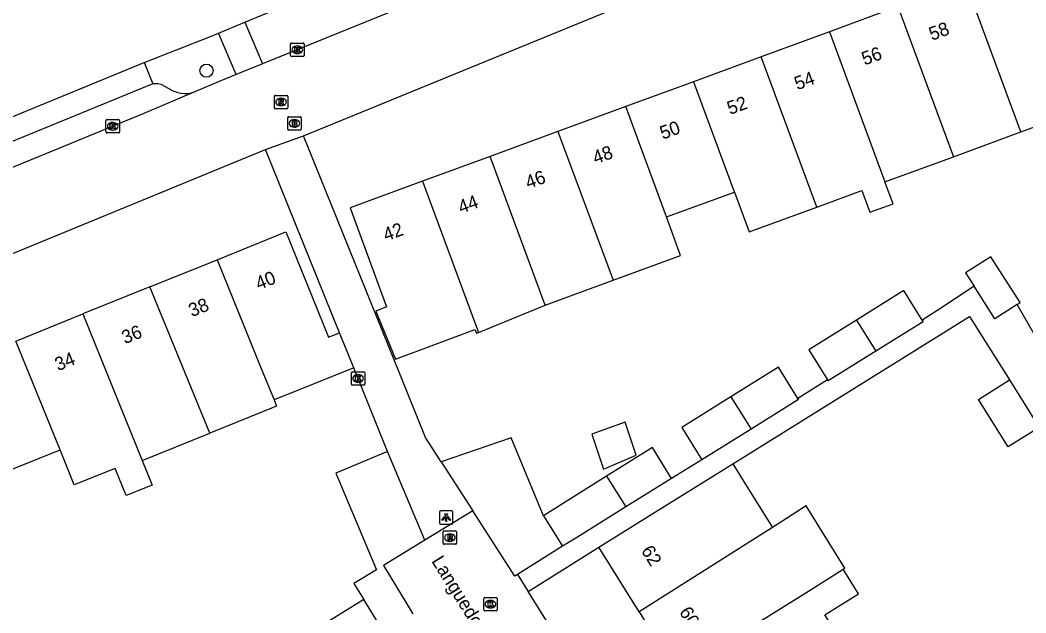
# Model space of a CAD drawing. Extents: x 157767 to 159171, y 387842 to 389425.
# Drawn here: x 158406.4 to 158481.6, y 388283.9 to 388328.1 of the extents above; entities that cross this region are included whole.
import ezdxf

# ---------------------------------------------------------------- set-up
doc = ezdxf.new("R2010")
doc.units = 0
for name, color, linetype in [('IMGEO_Boom', 7, 'Continuous'), ('IMGEO_Brandkraan', 7, 'Continuous'), ('IMGEO_Kolk', 7, 'Continuous'), ('IMGEO_Lichtpunt', 7, 'Continuous'), ('IMGEO_Muur', 7, 'Continuous'), ('IMGEO_Openbare_ruimte_label', 7, 'Continuous'), ('IMGEO_Pand', 7, 'Continuous'), ('IMGEO_Pand_nummerreeks', 7, 'Continuous'), ('IMGEO_Parkeervlak_open', 7, 'Continuous'), ('IMGEO_Rijbaan_lokaal_gesloten', 7, 'Continuous'), ('IMGEO_Rijbaan_lokaal_open', 7, 'Continuous'), ('IMGEO_Rioolput', 7, 'Continuous'), ('IMGEO_Voetpad_open', 7, 'Continuous')]:
    doc.layers.add(name, color=color, linetype=linetype)

msp = doc.modelspace()

# ---------------------------------------------------------------- linework, layer by layer
at = {"layer": 'IMGEO_Boom'}
msp.add_circle((158420.291, 388324.361), 0.489, dxfattribs=at)
at = {"layer": 'IMGEO_Brandkraan'}
for p, q in [((158426.361, 388319.996), (158426.361, 388320.848)), ((158426.436, 388320.922), (158427.288, 388320.922)), ((158426.849, 388320.702), (158426.874, 388320.702)), ((158427.362, 388320.848), (158427.362, 388319.996)), ((158427.288, 388319.922), (158426.436, 388319.922)), ((158426.872, 388320.142), (158426.847, 388320.142))]:
    msp.add_line(p, q, dxfattribs=at)
for points in [[(158426.361, 388319.996), (158426.361, 388320.848)], [(158426.436, 388320.922), (158427.288, 388320.922)], [(158426.709, 388320.622), (158426.709, 388320.222), (158426.922, 388320.222)], [(158426.94, 388320.622), (158426.709, 388320.622)], [(158426.888, 388320.541), (158426.834, 388320.541), (158426.834, 388320.465)], [(158426.834, 388320.465), (158426.887, 388320.465)], [(158426.896, 388320.389), (158426.834, 388320.389), (158426.834, 388320.308)], [(158427.362, 388320.848), (158427.362, 388319.996)], [(158427.288, 388319.922), (158426.436, 388319.922)], [(158426.834, 388320.308), (158426.896, 388320.308)]]:
    msp.add_lwpolyline(points, dxfattribs=at)
for centre, radius, start, end in [((158426.438, 388320.846), 0.0765, 91.55205, 178.44795), ((158426.438, 388320.846), 0.0765, 91.55205, 178.44795), ((158426.889, 388320.503), 0.0379, 267.82845, 90.93552), ((158426.897, 388320.348), 0.0404, 269.87594, 90.50774), ((158426.944, 388320.477), 0.145, 59.4692, 91.53667), ((158426.969, 388320.524), 0.0922, 285.51372, 58.15012), ((158426.974, 388320.332), 0.105, 301.31148, 78.98903), ((158427.286, 388320.846), 0.0765, 1.55205, 88.44795), ((158427.286, 388320.846), 0.0765, 1.55205, 88.44795), ((158426.438, 388319.998), 0.0765, 181.55205, 268.44795), ((158426.438, 388319.998), 0.0765, 181.55205, 268.44795), ((158426.928, 388320.473), 0.251, 268.66757, 293.53466), ((158427.286, 388319.998), 0.0765, 271.55205, 358.44795), ((158427.286, 388319.998), 0.0765, 271.55205, 358.44795)]:
    msp.add_arc(centre, radius, start, end, dxfattribs=at)
for centre, major_axis, ratio, start_param, end_param in [((158426.848, 388320.422), (-0.387, 0.002), 0.722429, 4.712389, 7.853982), ((158426.873, 388320.422), (-0.39, 0.002), 0.717154, 1.570796, 4.712389)]:
    msp.add_ellipse(centre, major_axis=major_axis, ratio=ratio, start_param=start_param, end_param=end_param, dxfattribs=at)
at = {"layer": 'IMGEO_Kolk'}
for p, q in [((158426.656, 388326.425), (158427.508, 388326.425)), ((158426.581, 388325.499), (158426.581, 388326.351)), ((158427.069, 388326.205), (158427.094, 388326.205)), ((158427.582, 388326.351), (158427.582, 388325.499)), ((158427.508, 388325.425), (158426.656, 388325.425)), ((158427.092, 388325.645), (158427.067, 388325.645)), ((158412.776, 388319.78), (158412.776, 388320.632)), ((158412.851, 388320.706), (158413.703, 388320.706)), ((158413.264, 388320.486), (158413.289, 388320.486)), ((158413.777, 388320.632), (158413.777, 388319.78)), ((158413.703, 388319.706), (158412.851, 388319.706)), ((158413.287, 388319.926), (158413.262, 388319.926)), ((158431.123, 388300.943), (158431.123, 388301.795)), ((158431.198, 388301.869), (158432.05, 388301.869)), ((158431.611, 388301.649), (158431.636, 388301.649)), ((158432.124, 388301.795), (158432.124, 388300.943)), ((158432.05, 388300.869), (158431.198, 388300.869)), ((158431.634, 388301.089), (158431.609, 388301.089)), ((158441.025, 388284.072), (158441.025, 388284.924)), ((158441.1, 388284.998), (158441.952, 388284.998)), ((158441.513, 388284.778), (158441.538, 388284.778)), ((158442.026, 388284.924), (158442.026, 388284.072)), ((158441.952, 388283.998), (158441.1, 388283.998)), ((158441.536, 388284.218), (158441.511, 388284.218))]:
    msp.add_line(p, q, dxfattribs=at)
for points in [[(158426.656, 388326.425), (158427.508, 388326.425)], [(158426.581, 388325.499), (158426.581, 388326.351)], [(158426.902, 388326.125), (158427.025, 388326.125), (158427.025, 388325.974), (158427.155, 388326.125), (158427.319, 388326.125), (158427.173, 388325.974), (158427.326, 388325.725), (158427.174, 388325.725), (158427.089, 388325.889), (158427.025, 388325.822), (158427.025, 388325.725), (158426.902, 388325.725), (158426.902, 388326.125)], [(158427.582, 388326.351), (158427.582, 388325.499)], [(158427.508, 388325.425), (158426.656, 388325.425)], [(158412.776, 388319.78), (158412.776, 388320.632)], [(158412.851, 388320.706), (158413.703, 388320.706)], [(158413.097, 388320.406), (158413.22, 388320.406), (158413.22, 388320.255), (158413.35, 388320.406), (158413.514, 388320.406), (158413.368, 388320.255), (158413.521, 388320.006), (158413.369, 388320.006), (158413.284, 388320.17), (158413.22, 388320.103), (158413.22, 388320.006), (158413.097, 388320.006), (158413.097, 388320.406)], [(158413.777, 388320.632), (158413.777, 388319.78)], [(158413.703, 388319.706), (158412.851, 388319.706)], [(158431.123, 388300.943), (158431.123, 388301.795)], [(158431.198, 388301.869), (158432.05, 388301.869)], [(158432.124, 388301.795), (158432.124, 388300.943)], [(158432.05, 388300.869), (158431.198, 388300.869)], [(158431.444, 388301.569), (158431.567, 388301.569), (158431.567, 388301.418), (158431.697, 388301.569), (158431.861, 388301.569), (158431.715, 388301.418), (158431.868, 388301.169), (158431.716, 388301.169), (158431.631, 388301.333), (158431.567, 388301.266), (158431.567, 388301.169), (158431.444, 388301.169), (158431.444, 388301.569)], [(158441.025, 388284.072), (158441.025, 388284.924)], [(158441.1, 388284.998), (158441.952, 388284.998)], [(158441.346, 388284.698), (158441.469, 388284.698), (158441.469, 388284.547), (158441.599, 388284.698), (158441.763, 388284.698), (158441.617, 388284.547), (158441.77, 388284.298), (158441.618, 388284.298), (158441.533, 388284.462), (158441.469, 388284.395), (158441.469, 388284.298), (158441.346, 388284.298), (158441.346, 388284.698)], [(158442.026, 388284.924), (158442.026, 388284.072)], [(158441.952, 388283.998), (158441.1, 388283.998)]]:
    msp.add_lwpolyline(points, dxfattribs=at)
for centre, start, end in [((158426.658, 388326.349), 91.55205, 178.44795), ((158426.658, 388326.349), 91.55205, 178.44795), ((158427.506, 388326.349), 1.55205, 88.44795), ((158427.506, 388326.349), 1.55205, 88.44795), ((158426.658, 388325.501), 181.55205, 268.44795), ((158426.658, 388325.501), 181.55205, 268.44795), ((158427.506, 388325.501), 271.55205, 358.44795), ((158427.506, 388325.501), 271.55205, 358.44795), ((158412.853, 388320.63), 91.55205, 178.44795), ((158412.853, 388320.63), 91.55205, 178.44795), ((158413.701, 388320.63), 1.55205, 88.44795), ((158413.701, 388320.63), 1.55205, 88.44795), ((158412.853, 388319.782), 181.55205, 268.44795), ((158412.853, 388319.782), 181.55205, 268.44795), ((158413.701, 388319.782), 271.55205, 358.44795), ((158413.701, 388319.782), 271.55205, 358.44795), ((158431.2, 388301.793), 91.55205, 178.44795), ((158431.2, 388301.793), 91.55205, 178.44795), ((158432.048, 388301.793), 1.55205, 88.44795), ((158432.048, 388301.793), 1.55205, 88.44795), ((158431.2, 388300.945), 181.55205, 268.44795), ((158431.2, 388300.945), 181.55205, 268.44795), ((158432.048, 388300.945), 271.55205, 358.44795), ((158432.048, 388300.945), 271.55205, 358.44795), ((158441.102, 388284.922), 91.55205, 178.44795), ((158441.102, 388284.922), 91.55205, 178.44795), ((158441.95, 388284.922), 1.55205, 88.44795), ((158441.95, 388284.922), 1.55205, 88.44795), ((158441.102, 388284.074), 181.55205, 268.44795), ((158441.102, 388284.074), 181.55205, 268.44795), ((158441.95, 388284.074), 271.55205, 358.44795), ((158441.95, 388284.074), 271.55205, 358.44795)]:
    msp.add_arc(centre, 0.0765, start, end, dxfattribs=at)
for centre, major_axis, ratio, start_param, end_param in [((158427.068, 388325.925), (-0.387, 0.002), 0.722429, 4.712389, 7.853982), ((158427.093, 388325.925), (-0.39, 0.002), 0.717154, 1.570796, 4.712389), ((158413.263, 388320.206), (-0.387, 0.002), 0.722429, 4.712389, 7.853982), ((158413.288, 388320.206), (-0.39, 0.002), 0.717154, 1.570796, 4.712389), ((158431.61, 388301.369), (-0.387, 0.002), 0.722429, 4.712389, 7.853982), ((158431.635, 388301.369), (-0.39, 0.002), 0.717154, 1.570796, 4.712389), ((158441.512, 388284.498), (-0.387, 0.002), 0.722429, 4.712389, 7.853982), ((158441.537, 388284.498), (-0.39, 0.002), 0.717154, 1.570796, 4.712389)]:
    msp.add_ellipse(centre, major_axis=major_axis, ratio=ratio, start_param=start_param, end_param=end_param, dxfattribs=at)
at = {"layer": 'IMGEO_Lichtpunt'}
for p, q in [((158437.714, 388291.388), (158437.714, 388290.581)), ((158437.714, 388291.388), (158437.714, 388290.581)), ((158438.616, 388291.483), (158437.808, 388291.483)), ((158438.616, 388291.483), (158437.808, 388291.483)), ((158438.71, 388290.581), (158438.71, 388291.388)), ((158438.71, 388290.581), (158438.71, 388291.388)), ((158437.808, 388290.487), (158438.616, 388290.487)), ((158437.808, 388290.487), (158438.616, 388290.487))]:
    msp.add_line(p, q, dxfattribs=at)
for points in [[(158438.088, 388291.052), (158438.127, 388291.024), (158437.939, 388290.762), (158437.901, 388290.789), (158438.088, 388291.052)], [(158438.19, 388291.004), (158438.237, 388291.004), (158438.237, 388290.682), (158438.19, 388290.682), (158438.19, 388291.004)], [(158438.3, 388291.024), (158438.338, 388291.051), (158438.525, 388290.789), (158438.486, 388290.761), (158438.3, 388291.024)]]:
    msp.add_lwpolyline(points, dxfattribs=at)
msp.add_circle((158438.213, 388291.186), 0.0994, dxfattribs=at)
for centre, start, end in [((158437.808, 388291.388), 90, 180), ((158437.808, 388291.388), 90, 180), ((158438.616, 388291.388), 0, 90), ((158438.616, 388291.388), 0, 90), ((158437.808, 388290.581), 180, 270), ((158437.808, 388290.581), 180, 270), ((158438.616, 388290.581), 270, 0), ((158438.616, 388290.581), 270, 360)]:
    msp.add_arc(centre, 0.0946, start, end, dxfattribs=at)
at = {"layer": 'IMGEO_Muur'}
for points in [[(158437.844, 388295.136), (158436.677, 388296.945), (158434.321, 388302.758)], [(158433.83, 388295.909), (158431.3, 388302.166)]]:
    msp.add_lwpolyline(points, dxfattribs=at)
at = {"layer": 'IMGEO_Pand'}
for points in [[(158481.184, 388319.781), (158477.051, 388331.009)], [(158471.999, 388329.154), (158466.865, 388327.268)], [(158471.999, 388329.154), (158476.158, 388317.935)], [(158466.865, 388327.268), (158461.771, 388325.397)], [(158466.865, 388327.268), (158471.024, 388316.049)], [(158461.771, 388325.397), (158456.705, 388323.537)], [(158465.92, 388314.174), (158461.771, 388325.397)], [(158456.705, 388323.537), (158451.642, 388321.677)], [(158456.705, 388323.537), (158459.73, 388315.39), (158459.764, 388315.295)], [(158451.642, 388321.677), (158446.574, 388319.816)], [(158454.689, 388313.431), (158451.642, 388321.677)], [(158481.184, 388319.781), (158486.263, 388321.646)], [(158446.574, 388319.816), (158441.513, 388317.957)], [(158446.574, 388319.816), (158450.703, 388308.704)], [(158476.158, 388317.935), (158481.184, 388319.781)], [(158441.513, 388317.957), (158436.45, 388316.098)], [(158445.617, 388306.836), (158441.513, 388317.957)], [(158471.024, 388316.049), (158476.158, 388317.935)], [(158436.45, 388316.098), (158431.041, 388314.111), (158433.761, 388306.705), (158432.943, 388306.381), (158434.42, 388302.795), (158440.368, 388305.019), (158440.482, 388304.754), (158440.621, 388304.811)], [(158436.45, 388316.098), (158440.621, 388304.811)], [(158465.92, 388314.174), (158469.301, 388315.416), (158469.905, 388313.785), (158471.627, 388314.423), (158471.024, 388316.049)], [(158454.689, 388313.431), (158459.764, 388315.295)], [(158459.764, 388315.295), (158460.858, 388312.315), (158465.92, 388314.174)], [(158450.703, 388308.704), (158455.745, 388310.556), (158454.689, 388313.431)], [(158421.084, 388310.237), (158426.231, 388312.313), (158429.408, 388304.44), (158430.243, 388304.78)], [(158416.061, 388308.21), (158421.084, 388310.237)], [(158421.084, 388310.237), (158424.39, 388302.11), (158425.347, 388299.764)], [(158480.913, 388306.903), (158481.128, 388307.041), (158478.936, 388310.46), (158477.052, 388309.252), (158477.683, 388308.267)], [(158445.617, 388306.836), (158450.703, 388308.704)], [(158416.061, 388308.21), (158411.037, 388306.184)], [(158420.528, 388297.269), (158416.061, 388308.21)], [(158473.799, 388305.727), (158472.43, 388307.927), (158468.896, 388305.728)], [(158480.913, 388306.903), (158479.244, 388305.832), (158477.683, 388308.267)], [(158406.031, 388304.164), (158411.037, 388306.184)], [(158411.037, 388306.184), (158415.487, 388295.235)], [(158440.621, 388304.811), (158445.617, 388306.836)], [(158468.896, 388305.728), (158465.337, 388303.514), (158466.737, 388301.264)], [(158468.896, 388305.728), (158470.345, 388303.409)], [(158473.799, 388305.727), (158473.875, 388305.605), (158470.345, 388303.409)], [(158431.3, 388302.166), (158430.243, 388304.78)], [(158409.346, 388296.035), (158406.031, 388304.164)], [(158470.345, 388303.409), (158466.782, 388301.192), (158466.737, 388301.264)], [(158431.3, 388302.166), (158425.347, 388299.764)], [(158464.518, 388299.862), (158463.061, 388302.202), (158459.505, 388299.99)], [(158482.551, 388297.714), (158480.229, 388296.262), (158478.012, 388299.805), (158480.333, 388301.257)], [(158480.333, 388301.257), (158482.551, 388297.714)], [(158425.347, 388299.764), (158425.522, 388299.284), (158420.528, 388297.269)], [(158459.505, 388299.99), (158455.835, 388297.706), (158457.335, 388295.296)], [(158459.505, 388299.99), (158461.009, 388297.582)], [(158464.518, 388299.862), (158464.561, 388299.792), (158461.009, 388297.582)], [(158452.419, 388295.641), (158451.594, 388298.097), (158449.107, 388297.203), (158449.988, 388294.577), (158452.419, 388295.641)], [(158415.487, 388295.235), (158420.528, 388297.269)], [(158461.009, 388297.582), (158457.335, 388295.296)], [(158445.488, 388291.113), (158443.079, 388296.919), (158437.844, 388295.136)], [(158404.321, 388294.007), (158409.346, 388296.035)], [(158415.487, 388295.235), (158416.226, 388293.404), (158414.277, 388292.617), (158413.459, 388294.644), (158410.404, 388293.412), (158409.346, 388296.035)], [(158433.83, 388295.909), (158429.968, 388294.283), (158433.003, 388287.074), (158431.308, 388286.038), (158432.048, 388284.841)], [(158436.622, 388289.276), (158433.83, 388295.909)], [(158455.073, 388293.894), (158453.637, 388296.2), (158450.212, 388294.069)], [(158437.844, 388295.136), (158440.211, 388291.465)], [(158449.632, 388288.757), (158453.877, 388291.4), (158459.65, 388294.993)], [(158459.65, 388294.993), (158460.707, 388293.296), (158462.611, 388290.239)], [(158450.212, 388294.069), (158445.488, 388291.113)], [(158450.212, 388294.069), (158451.651, 388291.764)], [(158455.073, 388293.894), (158451.651, 388291.764)], [(158467.901, 388287.108), (158468.032, 388287.189), (158465.135, 388291.838), (158462.611, 388290.239)], [(158443.544, 388286.73), (158443.345, 388286.606), (158440.211, 388291.465)], [(158445.488, 388291.113), (158446.91, 388288.83)], [(158451.651, 388291.764), (158448.03, 388289.51), (158446.91, 388288.83)], [(158462.611, 388290.239), (158452.641, 388283.922)], [(158436.622, 388289.276), (158433.516, 388287.38), (158435.711, 388283.784)], [(158446.91, 388288.83), (158443.544, 388286.73)], [(158452.641, 388283.922), (158449.632, 388288.757)], [(158455.477, 388279.367), (158465.495, 388285.61), (158467.901, 388287.108)], [(158468.248, 388280.955), (158466.527, 388283.717), (158469.039, 388285.282), (158467.901, 388287.108)], [(158432.048, 388284.841), (158427.074, 388281.767)], [(158433.524, 388282.452), (158432.048, 388284.841)], [(158452.641, 388283.922), (158455.477, 388279.367)]]:
    msp.add_lwpolyline(points, dxfattribs=at)
at = {"layer": 'IMGEO_Parkeervlak_open'}
msp.add_lwpolyline([(158417.079, 388323.245), (158417.735, 388322.89)], dxfattribs=at)
for centre, radius, start, end in [((158416.509, 388322.193), 1.196, 61.53202, 101.16897), ((158418.693, 388324.652), 2.006, 241.45449, 292.43621)]:
    msp.add_arc(centre, radius, start, end, dxfattribs=at)
at = {"layer": 'IMGEO_Rijbaan_lokaal_gesloten'}
for points in [[(158423.168, 388327.986), (158432.004, 388331.641), (158436.234, 388333.351)], [(158421.199, 388327.171), (158423.168, 388327.986)], [(158415.622, 388324.981), (158420.467, 388326.868), (158421.199, 388327.171)], [(158395.146, 388316.552), (158403.778, 388320.12), (158415.622, 388324.981)]]:
    msp.add_lwpolyline(points, dxfattribs=at)
at = {"layer": 'IMGEO_Rijbaan_lokaal_open'}
for points in [[(158427.533, 388319.501), (158491.882, 388345.812)], [(158434.866, 388329.078), (158433.954, 388328.707), (158424.472, 388324.867)], [(158424.472, 388324.867), (158422.516, 388324.075)], [(158422.516, 388324.075), (158421.237, 388323.557), (158419.459, 388322.798)], [(158419.459, 388322.798), (158415.604, 388321.154), (158404.108, 388316.461), (158396.364, 388313.266), (158393.834, 388312.24)], [(158424.712, 388318.46), (158427.533, 388319.501)], [(158380.421, 388298.991), (158386.453, 388302.761), (158424.712, 388318.46)], [(158440.211, 388291.465), (158436.622, 388289.276)], [(158443.544, 388286.73), (158444.347, 388285.448)], [(158458.066, 388263.537), (158444.347, 388285.448)]]:
    msp.add_lwpolyline(points, dxfattribs=at)
at = {"layer": 'IMGEO_Rioolput'}
for p, q in [((158425.365, 388321.591), (158425.365, 388322.443)), ((158425.44, 388322.517), (158426.292, 388322.517)), ((158425.853, 388322.297), (158425.878, 388322.297)), ((158426.366, 388322.443), (158426.366, 388321.591)), ((158426.292, 388321.517), (158425.44, 388321.517)), ((158425.876, 388321.737), (158425.851, 388321.737)), ((158437.99, 388289.048), (158437.99, 388289.9)), ((158438.065, 388289.974), (158438.917, 388289.974)), ((158438.478, 388289.754), (158438.503, 388289.754)), ((158438.991, 388289.9), (158438.991, 388289.048)), ((158438.917, 388288.974), (158438.065, 388288.974)), ((158438.501, 388289.194), (158438.476, 388289.194))]:
    msp.add_line(p, q, dxfattribs=at)
for points in [[(158425.365, 388321.591), (158425.365, 388322.443)], [(158425.44, 388322.517), (158426.292, 388322.517)], [(158425.954, 388322.215), (158425.702, 388322.217), (158425.702, 388321.817)], [(158425.702, 388321.817), (158425.826, 388321.817), (158425.826, 388321.979), (158425.837, 388321.979)], [(158425.88, 388322.136), (158425.826, 388322.136), (158425.826, 388322.055)], [(158425.826, 388322.055), (158425.878, 388322.055)], [(158425.884, 388321.95), (158425.955, 388321.817), (158426.095, 388321.817), (158426.03, 388321.943)], [(158426.366, 388322.443), (158426.366, 388321.591)], [(158426.292, 388321.517), (158425.44, 388321.517)], [(158437.99, 388289.048), (158437.99, 388289.9)], [(158438.065, 388289.974), (158438.917, 388289.974)], [(158438.579, 388289.672), (158438.327, 388289.674), (158438.327, 388289.274)], [(158438.505, 388289.593), (158438.451, 388289.593), (158438.451, 388289.512)], [(158438.991, 388289.9), (158438.991, 388289.048)], [(158438.917, 388288.974), (158438.065, 388288.974)], [(158438.327, 388289.274), (158438.451, 388289.274), (158438.451, 388289.436), (158438.462, 388289.436)], [(158438.451, 388289.512), (158438.503, 388289.512)], [(158438.509, 388289.407), (158438.58, 388289.274), (158438.72, 388289.274), (158438.655, 388289.4)]]:
    msp.add_lwpolyline(points, dxfattribs=at)
for centre, radius, start, end in [((158425.442, 388322.441), 0.0765, 91.55205, 178.44795), ((158425.442, 388322.441), 0.0765, 91.55205, 178.44795), ((158425.836, 388321.926), 0.0533, 26.02933, 88.69889), ((158425.862, 388322.244), 0.19, 274.7715, 282.96867), ((158425.886, 388322.04), 0.0964, 77.00612, 93.18647), ((158425.9, 388322.097), 0.0378, 276.66336, 79.67722), ((158425.953, 388322.105), 0.109, 350.36119, 89.41601), ((158425.951, 388322.105), 0.112, 277.58423, 350.98172), ((158425.935, 388321.89), 0.108, 29.51342, 73.79051), ((158426.29, 388322.441), 0.0765, 1.55205, 88.44795), ((158426.29, 388322.441), 0.0765, 1.55205, 88.44795), ((158425.442, 388321.593), 0.0765, 181.55205, 268.44795), ((158425.442, 388321.593), 0.0765, 181.55205, 268.44795), ((158426.29, 388321.593), 0.0765, 271.55205, 358.44795), ((158426.29, 388321.593), 0.0765, 271.55205, 358.44795), ((158438.067, 388289.898), 0.0765, 91.55205, 178.44795), ((158438.067, 388289.898), 0.0765, 91.55205, 178.44795), ((158438.511, 388289.497), 0.0964, 77.00612, 93.18647), ((158438.525, 388289.554), 0.0378, 276.66336, 79.67722), ((158438.578, 388289.562), 0.109, 350.36119, 89.41601), ((158438.915, 388289.898), 0.0765, 1.55205, 88.44795), ((158438.915, 388289.898), 0.0765, 1.55205, 88.44795), ((158438.067, 388289.05), 0.0765, 181.55205, 268.44795), ((158438.067, 388289.05), 0.0765, 181.55205, 268.44795), ((158438.461, 388289.383), 0.0533, 26.02933, 88.69889), ((158438.487, 388289.701), 0.19, 274.7715, 282.96867), ((158438.576, 388289.562), 0.112, 277.58423, 350.98172), ((158438.56, 388289.347), 0.108, 29.51342, 73.79051), ((158438.915, 388289.05), 0.0765, 271.55205, 358.44795), ((158438.915, 388289.05), 0.0765, 271.55205, 358.44795)]:
    msp.add_arc(centre, radius, start, end, dxfattribs=at)
for centre, major_axis, ratio, start_param, end_param in [((158425.852, 388322.017), (-0.387, 0.002), 0.722429, 4.712389, 7.853982), ((158425.877, 388322.017), (-0.39, 0.002), 0.717154, 1.570796, 4.712389), ((158438.477, 388289.474), (-0.387, 0.002), 0.722429, 4.712389, 7.853982), ((158438.502, 388289.474), (-0.39, 0.002), 0.717154, 1.570796, 4.712389)]:
    msp.add_ellipse(centre, major_axis=major_axis, ratio=ratio, start_param=start_param, end_param=end_param, dxfattribs=at)
at = {"layer": 'IMGEO_Voetpad_open'}
for points in [[(158423.168, 388327.986), (158424.472, 388324.867)], [(158422.516, 388324.075), (158421.199, 388327.171)], [(158415.622, 388324.981), (158416.277, 388323.367)], [(158416.277, 388323.367), (158395.846, 388314.998)], [(158437.844, 388295.136), (158436.677, 388296.945), (158434.321, 388302.758), (158427.533, 388319.501)], [(158430.243, 388304.78), (158424.712, 388318.46)], [(158477.683, 388308.267), (158474.903, 388306.424), (158473.799, 388305.727)], [(158483.534, 388302.924), (158483.29, 388302.771), (158480.913, 388306.903)], [(158459.65, 388294.993), (158477.334, 388305.999), (158480.333, 388301.257)], [(158433.83, 388295.909), (158431.3, 388302.166)], [(158466.737, 388301.264), (158464.518, 388299.862)], [(158457.335, 388295.296), (158455.073, 388293.894)], [(158444.347, 388285.448), (158449.632, 388288.757)]]:
    msp.add_lwpolyline(points, dxfattribs=at)

# ---------------------------------------------------------------- texts
at = {"layer": 'IMGEO_Openbare_ruimte_label'}
msp.add_text('Languedoclaan', height=1, rotation=302.05394, dxfattribs=at).set_placement((158437.079, 388287.723))
at = {"layer": 'IMGEO_Pand_nummerreeks'}
for s, rotation, p in [('58', 20.16712, (158474.534, 388326.591)), ('56', 20.16712, (158469.5, 388324.743)), ('54', 20.16811, (158464.47, 388322.894)), ('52', 20.16712, (158459.438, 388321.047)), ('50', 20.16712, (158454.413, 388319.201)), ('48', 20.16712, (158449.383, 388317.354)), ('46', 20.16712, (158444.35, 388315.506)), ('44', 20.16712, (158439.32, 388313.658)), ('42', 20.16712, (158433.714, 388311.599)), ('40', 21.96915, (158424.195, 388307.954)), ('38', 21.96915, (158419.195, 388305.937)), ('36', 21.96915, (158414.192, 388303.919)), ('34', 21.96915, (158409.192, 388301.902)), ('62', 301.8988, (158452.756, 388288.508)), ('60', 301.89635, (158455.604, 388283.93))]:
    msp.add_text(s, height=1, rotation=rotation, dxfattribs=at).set_placement(p)

doc.saveas('drawing.dxf')
